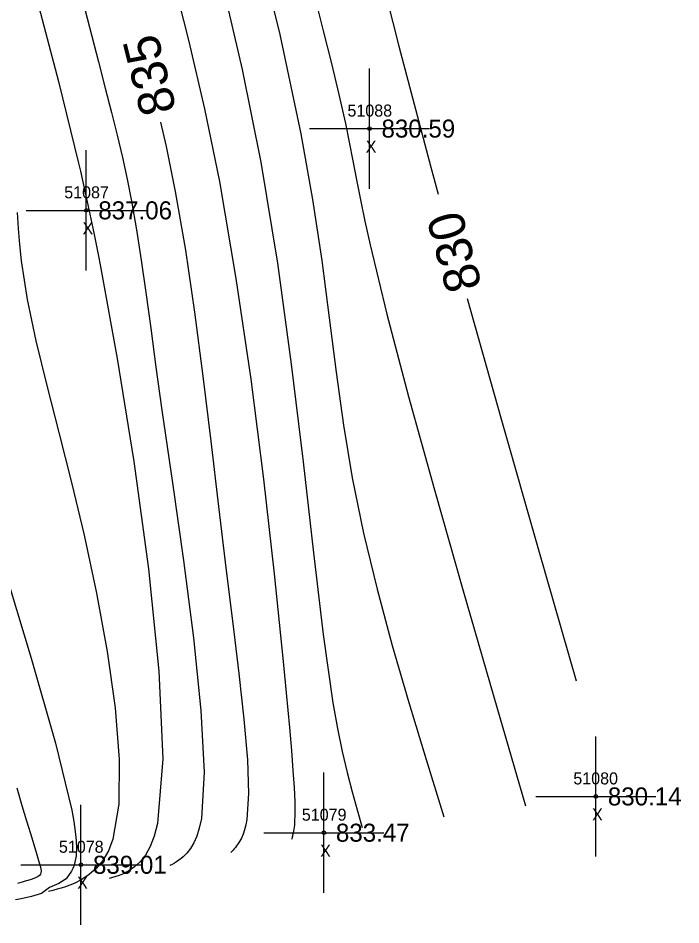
# Model space of a CAD drawing. Extents: x 1378535 to 1380697, y 997729 to 1000024.
# Drawn here: x 1380641.7 to 1380696.9, y 997764 to 997839.4 of the extents above; entities that cross this region are included whole.
import ezdxf

# ---------------------------------------------------------------- set-up
doc = ezdxf.new("R2010")
doc.units = 0
for name, color, linetype in [('RD_DTM_Major1', 7, 'Continuous'), ('RD_DTM_Major1_Lbl', 7, 'Continuous'), ('RD_DTM_Minor1', 7, 'Continuous'), ('RD_EX_Misc', 7, 'Continuous'), ('RD_EX_Misc_txCode', 7, 'Continuous'), ('RD_EX_TX_Misc_ELEV', 7, 'Continuous'), ('RD_SMD_Locator', 7, 'Continuous')]:
    doc.layers.add(name, color=color, linetype=linetype)

msp = doc.modelspace()

# ---------------------------------------------------------------- linework, layer by layer
at = {"layer": 'RD_DTM_Major1'}
for points in [[(1380651.204, 997921.353), (1380654.761, 997911.238), (1380657.824, 997902.129), (1380658.972, 997898.479), (1380659.933, 997895.229), (1380660.751, 997892.252), (1380661.469, 997889.421), (1380662.131, 997886.611), (1380662.782, 997883.693), (1380663.859, 997878.696), (1380665.031, 997873.172), (1380666.314, 997867.167), (1380667.723, 997860.729), (1380669.272, 997853.903), (1380670.977, 997846.735), (1380673.413, 997837.075), (1380676.085, 997827.006), (1380676.704, 997824.759)], [(1380653.595, 997830.765), (1380654.056, 997828.742), (1380654.812, 997824.998), (1380655.656, 997820.103), (1380656.417, 997814.949), (1380657.117, 997809.622), (1380657.776, 997804.205), (1380658.414, 997798.784), (1380659.052, 997793.443), (1380659.596, 997789.055), (1380660.104, 997784.895), (1380660.526, 997781.074), (1380660.812, 997777.702), (1380660.911, 997774.888), (1380660.772, 997772.745), (1380660.685, 997772.278), (1380660.578, 997771.866), (1380660.453, 997771.504), (1380660.313, 997771.185), (1380660.161, 997770.904), (1380659.999, 997770.655), (1380659.907, 997770.531), (1380659.814, 997770.412), (1380659.719, 997770.299), (1380659.623, 997770.19), (1380659.527, 997770.084), (1380659.43, 997769.978)], [(1380679.096, 997816.082), (1380681.949, 997805.971), (1380685.046, 997795.168), (1380688.19, 997784.283)], [(1380641.631, 997775.363), (1380642.056, 997773.903), (1380642.431, 997772.638), (1380642.757, 997771.558), (1380643.033, 997770.653), (1380643.262, 997769.91), (1380643.443, 997769.321), (1380643.526, 997769.042), (1380643.59, 997768.807), (1380643.633, 997768.609), (1380643.65, 997768.444), (1380643.639, 997768.306), (1380643.598, 997768.189), (1380643.515, 997768.079), (1380643.392, 997767.984), (1380643.233, 997767.9), (1380643.038, 997767.822), (1380642.809, 997767.745), (1380642.548, 997767.666), (1380642.395, 997767.62), (1380642.233, 997767.572), (1380642.063, 997767.522), (1380641.884, 997767.468), (1380641.698, 997767.411)]]:
    msp.add_lwpolyline(points, dxfattribs=at)
at = {"layer": 'RD_DTM_Minor1'}
for points in [[(1380661.378, 997846.748), (1380663.507, 997838.046), (1380665.27, 997829.798), (1380666.239, 997824.323), (1380666.997, 997819.252), (1380667.625, 997814.492), (1380668.204, 997809.952), (1380668.817, 997805.538), (1380669.544, 997801.159), (1380670.488, 997796.557), (1380671.609, 997791.902), (1380672.872, 997787.205), (1380674.241, 997782.476), (1380675.68, 997777.727), (1380677.155, 997772.966)], [(1380654.604, 997842.732), (1380655.949, 997837.482), (1380657.251, 997831.861), (1380658.482, 997825.809), (1380659.866, 997817.762), (1380661.092, 997809.373), (1380662.155, 997801.042), (1380663.049, 997793.166), (1380663.769, 997786.146), (1380664.308, 997780.381), (1380664.476, 997778.466), (1380664.609, 997776.811), (1380664.705, 997775.4), (1380664.762, 997774.215), (1380664.775, 997773.239), (1380664.743, 997772.455), (1380664.726, 997772.267), (1380664.705, 997772.092), (1380664.681, 997771.927), (1380664.655, 997771.773), (1380664.626, 997771.626), (1380664.595, 997771.487), (1380664.578, 997771.413), (1380664.56, 997771.341), (1380664.542, 997771.27), (1380664.505, 997771.129), (1380664.487, 997771.06)], [(1380658.664, 997842.54), (1380660.387, 997835.144), (1380661.935, 997827.426), (1380663.318, 997819.018), (1380664.469, 997810.617), (1380665.447, 997802.492), (1380666.312, 997794.911), (1380667.123, 997788.14), (1380667.939, 997782.447), (1380668.322, 997780.301), (1380668.716, 997778.382), (1380669.119, 997776.643), (1380669.528, 997775.04), (1380669.941, 997773.527), (1380670.357, 997772.06)], [(1380643.07, 997841.844), (1380645.098, 997834.142), (1380646.762, 997827.34), (1380646.915, 997826.682), (1380647.063, 997826.034), (1380647.207, 997825.394), (1380647.349, 997824.76), (1380647.487, 997824.129), (1380647.624, 997823.497), (1380647.79, 997822.716), (1380647.955, 997821.927), (1380648.119, 997821.124), (1380648.284, 997820.303), (1380648.451, 997819.459), (1380648.621, 997818.587), (1380649.986, 997811.099), (1380651.375, 997802.513), (1380652.597, 997793.59), (1380653.459, 997785.091), (1380653.77, 997777.775), (1380653.34, 997772.405), (1380653.062, 997771.346), (1380652.722, 997770.478), (1380652.33, 997769.777), (1380651.897, 997769.223), (1380651.434, 997768.793), (1380650.951, 997768.464), (1380650.683, 997768.32), (1380650.412, 997768.196), (1380650.14, 997768.087), (1380649.866, 997767.99), (1380649.591, 997767.901), (1380649.316, 997767.816)], [(1380666.389, 997841.26), (1380667.129, 997838.35), (1380667.812, 997835.628), (1380668.429, 997833.069), (1380668.974, 997830.646), (1380669.295, 997829.094), (1380669.598, 997827.548), (1380669.904, 997825.964), (1380670.232, 997824.299), (1380670.6, 997822.511), (1380671.028, 997820.557), (1380672.425, 997814.787), (1380674.235, 997807.92), (1380676.376, 997800.176), (1380678.764, 997791.774), (1380681.317, 997782.933), (1380683.953, 997773.873)], [(1380647.126, 997840.802), (1380648.428, 997835.779), (1380648.993, 997833.594), (1380649.509, 997831.572), (1380649.981, 997829.667), (1380650.413, 997827.83), (1380650.809, 997826.016), (1380651.173, 997824.175), (1380651.585, 997821.81), (1380651.975, 997819.29), (1380652.362, 997816.573), (1380652.767, 997813.616), (1380653.208, 997810.374), (1380653.707, 997806.804), (1380654.583, 997800.762), (1380655.504, 997794.296), (1380656.337, 997787.838), (1380656.949, 997781.817), (1380657.209, 997776.665), (1380656.983, 997772.812), (1380656.816, 997772.02), (1380656.607, 997771.35), (1380656.361, 997770.79), (1380656.086, 997770.325), (1380655.787, 997769.943), (1380655.471, 997769.629), (1380655.293, 997769.482), (1380655.113, 997769.348), (1380654.93, 997769.226), (1380654.745, 997769.112), (1380654.559, 997769.003), (1380654.373, 997768.897)], [(1380641.646, 997823.249), (1380641.738, 997821.902), (1380641.845, 997820.568), (1380641.987, 997819.215), (1380642.493, 997816.008), (1380643.223, 997812.552), (1380644.119, 997808.854), (1380645.122, 997804.924), (1380646.176, 997800.771), (1380647.222, 997796.404), (1380648.26, 997791.566), (1380649.147, 997786.702), (1380649.803, 997782.018), (1380650.154, 997777.72), (1380650.12, 997774.013), (1380649.626, 997771.105), (1380649.248, 997770.129), (1380648.783, 997769.325), (1380648.249, 997768.672), (1380647.662, 997768.15), (1380647.038, 997767.738), (1380646.394, 997767.417), (1380646.039, 997767.271), (1380645.684, 997767.143), (1380645.329, 997767.029), (1380644.973, 997766.925), (1380644.616, 997766.828), (1380644.26, 997766.735)], [(1380640.473, 997793.995), (1380642.822, 997786.152), (1380644.843, 997779.088), (1380646.198, 997773.514), (1380646.37, 997772.579), (1380646.493, 997771.739), (1380646.567, 997770.986), (1380646.588, 997770.314), (1380646.554, 997769.715), (1380646.464, 997769.184), (1380646.429, 997769.05), (1380646.39, 997768.919), (1380646.346, 997768.793), (1380646.298, 997768.671), (1380646.245, 997768.553), (1380646.189, 997768.439), (1380645.74, 997767.805), (1380645.129, 997767.407), (1380644.348, 997767.074), (1380643.672, 997766.579), (1380642.839, 997766.331), (1380641.984, 997766.134), (1380641.518, 997766.04)]]:
    msp.add_lwpolyline(points, dxfattribs=at)
at = {"layer": 'RD_EX_Misc'}
for p, q in [((1380670.977, 997825.226), (1380670.977, 997835.226)), ((1380665.977, 997830.226), (1380675.977, 997830.226)), ((1380647.408, 997818.423), (1380647.408, 997828.423)), ((1380642.408, 997823.423), (1380652.408, 997823.423)), ((1380689.813, 997769.655), (1380689.813, 997779.655)), ((1380667.182, 997766.636), (1380667.182, 997776.636)), ((1380684.813, 997774.655), (1380694.813, 997774.655)), ((1380646.966, 997763.968), (1380646.966, 997773.968)), ((1380662.182, 997771.636), (1380672.182, 997771.636)), ((1380641.966, 997768.968), (1380651.966, 997768.968))]:
    msp.add_line(p, q, dxfattribs=at)
at = {"layer": 'RD_SMD_Locator'}
for centre in [(1380670.977, 997830.226), (1380647.408, 997823.423), (1380689.813, 997774.655), (1380667.182, 997771.636), (1380646.966, 997768.968)]:
    msp.add_circle(centre, 0.15, dxfattribs=at)

# ---------------------------------------------------------------- texts
at = {"layer": 'RD_DTM_Major1_Lbl'}
for s, rotation, p in [('835', 104.17946, (1380654.935, 997831.773)), ('830', 105.41045, (1380680.367, 997817.107))]:
    msp.add_text(s, height=3, rotation=rotation, dxfattribs=at).set_placement(p)
at = {"layer": 'RD_EX_Misc_txCode'}
for s, p in [('51088', (1380669.142, 997831.226)), ('X', (1380670.662, 997828.226)), ('51087', (1380645.573, 997824.423)), ('X', (1380647.093, 997821.423)), ('51080', (1380687.939, 997775.655)), ('51079', (1380665.347, 997772.636)), ('X', (1380689.498, 997772.655)), ('51078', (1380645.131, 997769.968)), ('X', (1380666.867, 997769.636)), ('X', (1380646.651, 997766.968))]:
    msp.add_text(s, height=1, dxfattribs=at).set_placement(p)
at = {"layer": 'RD_EX_TX_Misc_ELEV'}
for s, p in [('830.59', (1380671.977, 997829.476)), ('837.06', (1380648.408, 997822.673)), ('830.14', (1380690.813, 997773.905)), ('833.47', (1380668.182, 997770.886)), ('839.01', (1380647.966, 997768.218))]:
    msp.add_text(s, height=1.5, dxfattribs=at).set_placement(p)

doc.saveas('drawing.dxf')
